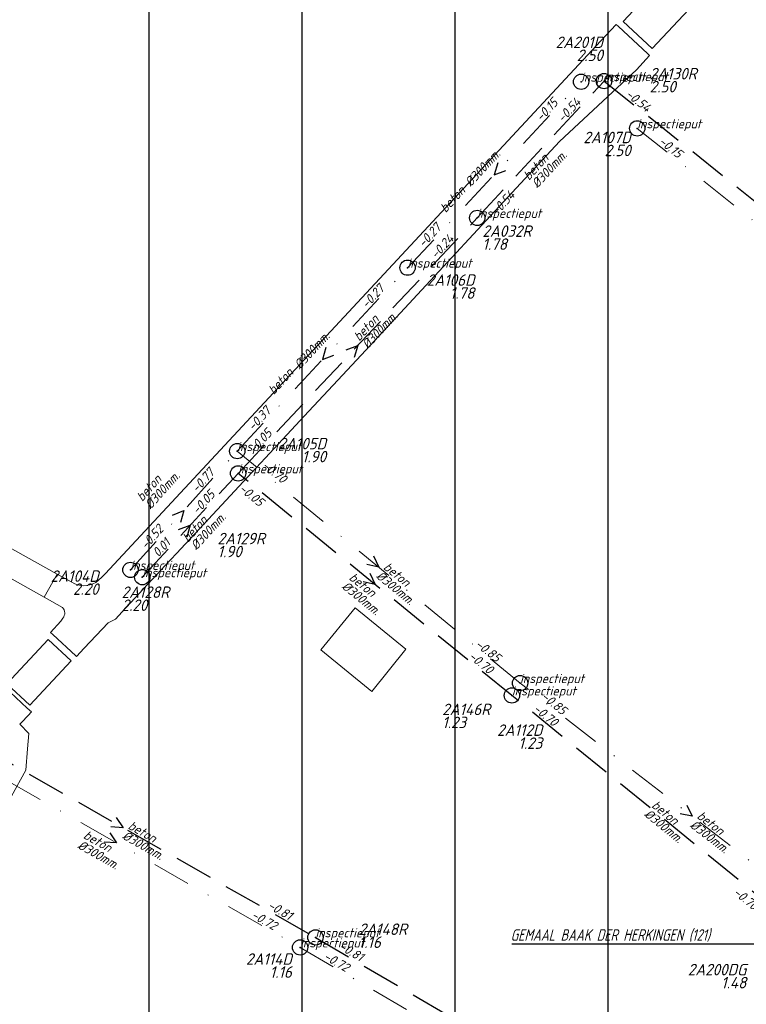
# Model space of a CAD drawing. Extents: x 148869 to 161638, y 453607 to 469810.
# Tile 791 of 1056: x 157100 to 157195, y 468465 to 468594. Entities that reach past the tile are written whole.
import ezdxf
from ezdxf.enums import TextEntityAlignment as Align

# ---------------------------------------------------------------- set-up
doc = ezdxf.new("R2010")
doc.units = 0
doc.header["$PDMODE"] = 32
doc.header["$PDSIZE"] = 2
doc.linetypes.add('RI-HWA', pattern=[7.4, 5, -2.4])
doc.linetypes.add('RI-VWA', pattern=[11, 5, -3, 0, -3])
doc.layers.get('0').update_dxf_attribs({"linetype": 'CONTINUOUS'})
doc.layers.get('DEFPOINTS').update_dxf_attribs({"linetype": 'CONTINUOUS'})
for name, color, linetype in [('2022 hatch', 10, 'CONTINUOUS'), ('B-OI-AANPIJLING-niet meenemen', 252, 'CONTINUOUS'), ('B-OI-RI-BIJZONDERDERHEDEN-T18-niet meenemen', 252, 'CONTINUOUS'), ('B-OI-RI-BOB-T18-niet meenemen', 252, 'CONTINUOUS'), ('B-OI-RI-DIAMETER-T18-niet meenemen', 252, 'CONTINUOUS'), ('B-OI-RI-HWA-PUTDEKSELHOOGTE-T25-niet meenemen', 252, 'CONTINUOUS'), ('B-OI-RI-HWA-PUTNUMMER-T25-niet meenemen', 252, 'CONTINUOUS'), ('B-OI-RI-HWA_TRANSPORTLEIDING-G-niet meenemen', 252, 'RI-HWA'), ('B-OI-RI-MATERIAAL-T18-niet meenemen', 252, 'CONTINUOUS'), ('B-OI-RI-STROOMRICHTING-S-niet meenemen', 252, 'CONTINUOUS'), ('B-OI-RI-VWA_PUTDEKSELHOOGTE-T25-niet meenemen', 252, 'CONTINUOUS'), ('gs dwa', 252, 'CONTINUOUS'), ('gs rwa', 252, 'CONTINUOUS')]:
    doc.layers.add(name, color=color, linetype=linetype)
for name, color, linetype, lineweight in [('B-OI-RI-VWA_TRANSPORTLEIDING-G-niet meenemen', 252, 'RI-VWA', 18), ('B-RO-VH-VERHARDING_ASFALT-GV', 251, 'CONTINUOUS', 18), ('B-RO-VH-VERHARDING_BEDRIJFSVLOERPLAAT-GV', 251, 'CONTINUOUS', 18), ('B-RO-VH-VERHARDING_STRAATBAKSTEEN-GV', 251, 'CONTINUOUS', 18), ('B-RO-VH-VERHARDING_TEGEL_RUBBER-GV', 251, 'CONTINUOUS', 18)]:
    doc.layers.add(name, color=color, linetype=linetype, lineweight=lineweight)
doc.styles.add('iso15', font='ISO.shx', dxfattribs={"oblique": 15})
doc.styles.add('NLCS-ISO-M500-T18_CURSIEF', font='NLCS-ISO.ttf', dxfattribs={"oblique": 15, "height": 0.9})
doc.styles.add('NLCS-ISO-M750_CURSIEF', font='NLCS-ISO.ttf', dxfattribs={"oblique": 15})

# ---------------------------------------------------------------- blocks, each defined once
blk = doc.blocks.new('ACMAP_ANN_TEMPLATE_type knoop')
at = {"layer": 'DEFPOINTS', "style": 'NLCS-ISO-M500-T18_CURSIEF', "oblique": 15}
blk.add_attdef('type_knoop', (0, 0), '', height=1.2, dxfattribs=at)
blk = doc.blocks.new('ACMAP_ANN_TEMPLATE_diam')
at = {"color": 0, "linetype": 'ByBlock', "style": 'iso15', "oblique": 15}
blk.add_attdef('diam', (0.5, -1.3), '', height=1.2, dxfattribs=at)
blk = doc.blocks.new('ACMAP_ANN_TEMPLATE_mat')
at = {"color": 0, "linetype": 'ByBlock', "style": 'iso15', "oblique": 15}
blk.add_attdef('mat', (0.5, 0.2), '', height=1.2, dxfattribs=at)
blk = doc.blocks.new('ACMAP_ANN_TEMPLATE_nap-l')
at = {"color": 0, "linetype": 'ByBlock', "style": 'iso15', "oblique": 15}
blk.add_attdef('nap-l', (3.3, 0.2), '', height=1.2, dxfattribs=at)
blk = doc.blocks.new('ACMAP_ANN_TEMPLATE_nap-r')
at = {"color": 0, "linetype": 'ByBlock', "style": 'iso15', "oblique": 15}
blk.add_attdef('nap-r', text='', height=1.2, dxfattribs=at).set_placement((-4.1, 0.2), align=Align.RIGHT)
blk = doc.blocks.new('ACMAP_ANN_TEMPLATE_puth-dwa')
at = {"color": 0, "linetype": 'ByBlock', "style": 'iso15', "oblique": 15}
blk.add_attdef('puth-dwa', text='', height=1.5, dxfattribs=at).set_placement((2.7, 1), align=Align.RIGHT)
blk = doc.blocks.new('ACMAP_ANN_TEMPLATE_putnr-dwa')
at = {"color": 0, "linetype": 'ByBlock', "style": 'iso15', "oblique": 15}
blk.add_attdef('putnr-dwa', text='', height=1.5, dxfattribs=at).set_placement((2.7, 2.7), align=Align.RIGHT)
blk = doc.blocks.new('ACMAP_ANN_TEMPLATE_puth-rwa')
at = {"color": 0, "linetype": 'ByBlock', "style": 'iso15', "oblique": 15}
blk.add_attdef('puth-rwa', (-2.7, -4.4), '', height=1.5, dxfattribs=at)
blk = doc.blocks.new('ACMAP_ANN_TEMPLATE_putnr-rwa')
at = {"color": 0, "linetype": 'ByBlock', "style": 'iso15', "oblique": 15}
blk.add_attdef('putnr-rwa', (-2.7, -2.7), '', height=1.5, dxfattribs=at)

msp = doc.modelspace()

# ---------------------------------------------------------------- hatches: boundary and pattern name
at = {"layer": '2022 hatch'}
h = msp.add_hatch(dxfattribs=at)
h.set_pattern_fill('ANSI31', color=256, scale=19.992, angle=45)
h.set_pattern_definition([(90, (0, 0), (-19.992, 0), [])])
h.paths.add_polyline_path([(158379.84, 467996.89), (158366.84, 468022.67), (158189.84, 468166.16), (157828.17, 468458.42), (157739.22, 468518.82), (157641.11, 468619.81), (157530.39, 468683.16), (157482.59, 468721.96), (157387.79, 468799.09), (157358.04, 468834.15), (157275.29, 468902.27), (157210.79, 468954.43), (157194.02, 469053.71), (156902.95, 469077.05), (156826.8, 468954.1), (156792.27, 468881.17), (156787.74, 468869.52), (156766.12, 468853.14), (156708.66, 468812.18), (156684.68, 468714.31), (156691.12, 468637.35), (156646.96, 468557.82), (156546.37, 468484.25), (156540.57, 468402.6), (156240.02, 468051.1), (156133.15, 468060.94), (155534.46, 467899.58), (155877.43, 467514.28), (156068.55, 467349.02), (156564.13, 467124.76), (157053.01, 467402.65), (157255.96, 467459.7), (157295.2, 467601.79), (157494.95, 467833.47), (157733.53, 467653.62), (157958.73, 467372.41), (158076.05, 467263.89), (158097.91, 467222.3), (158172.49, 467148.19), (158328.77, 467127.74), (158565.83, 467340.97), (158654.01, 467555.95), (158521.87, 467664.49), (158523.64, 467683.01), (158588.43, 467828.66)])

# ---------------------------------------------------------------- linework, layer by layer
at = {"layer": 'B-OI-AANPIJLING-niet meenemen', "flags": 128}
msp.add_lwpolyline([(157199.62, 468470.84), (157198.26, 468472.18), (157198.89, 468472.61), (157199.62, 468470.84), (157198.79, 468472.54), (157198.68, 468472.47), (157199.62, 468470.84), (157198.47, 468472.33), (157198.36, 468472.25), (157199.62, 468470.84), (157197.94, 468473.35), (157164.53, 468473.35)], dxfattribs=at)
at = {"layer": 'B-OI-RI-HWA_TRANSPORTLEIDING-G-niet meenemen'}
for p, q in [((157160.01, 468568.28), (157176.57, 468586.16)), ((157176.57, 468586.16), (157219.65, 468551.87)), ((157128.78, 468534.89), (157160.01, 468568.28)), ((157116.26, 468521.31), (157128.78, 468534.89)), ((157164.54, 468505.86), (157128.78, 468534.89)), ((157199.81, 468477.14), (157164.54, 468505.86)), ((157088.63, 468502.92), (157138.88, 468474.24)), ((157138.88, 468474.24), (157180.37, 468449.88))]:
    msp.add_line(p, q, dxfattribs=at)
at = {"layer": 'B-OI-RI-STROOMRICHTING-S-niet meenemen'}
for points in [[(157162.7, 468575.46), (157162.24, 468573.92), (157163.75, 468574.48)], [(157140.24, 468551.33), (157139.79, 468549.78), (157141.29, 468550.35)], [(157142.89, 468551.03), (157144.4, 468551.59), (157143.94, 468550.04)], [(157120.19, 468529.44), (157121.68, 468530.03), (157121.26, 468528.48)], [(157121.01, 468527.53), (157122.52, 468528.1), (157122.07, 468526.55)], [(157146.48, 468524.1), (157147.14, 468522.64), (157145.57, 468522.99)], [(157146, 468521.84), (157146.66, 468520.38), (157145.09, 468520.72)], [(157187.4, 468491.52), (157188.09, 468490.07), (157186.52, 468490.38)], [(157112.86, 468489.92), (157113.76, 468488.58), (157112.15, 468488.67)], [(157112.01, 468487.92), (157112.91, 468486.58), (157111.3, 468486.67)]]:
    msp.add_lwpolyline(points, dxfattribs=at)
at = {"layer": 'B-OI-RI-VWA_TRANSPORTLEIDING-G-niet meenemen'}
for p, q in [((157150.91, 468561.77), (157173.58, 468586.07)), ((157180.91, 468579.98), (157218.28, 468550.25)), ((157128.66, 468537.79), (157150.91, 468561.77)), ((157114.71, 468522.27), (157128.66, 468537.79)), ((157165.61, 468507.48), (157128.66, 468537.79)), ((157210.58, 468472.65), (157165.61, 468507.48)), ((157088.94, 468500.23), (157136.88, 468472.93)), ((157136.88, 468472.93), (157177.07, 468449.44))]:
    msp.add_line(p, q, dxfattribs=at)
at = {"layer": 'B-RO-VH-VERHARDING_ASFALT-GV', "flags": 128}
msp.add_lwpolyline([(157188.28, 468596.22), (157184.48, 468599.75), (157179.07, 468593.95), (157182.86, 468590.43)], close=True, dxfattribs=at)
msp.add_lwpolyline([(157089.89, 468495.69), (157095.13, 468492.8), (157095.4, 468492.65), (157096.3, 468494.29), (157099.16, 468492.7), (157101.05, 468496.11), (157101.26, 468498.9), (157101.42, 468500.89), (157100.27, 468502.09), (157101.55, 468503.47), (157101.59, 468503.51), (157101.78, 468503.72), (157101.24, 468504.22), (157098.24, 468507.01), (157097.92, 468507.3), (157097.31, 468506.64), (157094.48, 468503.61)], dxfattribs=at)
at = {"layer": 'B-RO-VH-VERHARDING_BEDRIJFSVLOERPLAAT-GV', "flags": 128}
msp.add_lwpolyline([(157101.57, 468504.58), (157106.97, 468510.38), (157103.98, 468513.18), (157098.58, 468507.37)], close=True, dxfattribs=at)
at = {"layer": 'B-RO-VH-VERHARDING_STRAATBAKSTEEN-GV', "flags": 128}
for points in [[(157145.44, 468551.01), (157170.77, 468578.27), (157180.81, 468587.61), (157182.53, 468589.51), (157182.24, 468589.78), (157178.45, 468593.29), (157178.17, 468593.57), (157176.16, 468591.42), (157111.41, 468521.74), (157111, 468521.37), (157110.51, 468520.88)], [(157105.88, 468515.97), (157105.6, 468515.57), (157104.28, 468514.11), (157104.58, 468513.83), (157107.58, 468511.04), (157107.68, 468510.95), (157108.68, 468512.03), (157111.79, 468515.37), (157112.75, 468515.85), (157113.61, 468516.78), (157116.95, 468520.37), (157117.56, 468521.02), (157119.25, 468522.83), (157120.72, 468524.41), (157126.03, 468530.12), (157138.03, 468543.01), (157141.78, 468547.08), (157145.44, 468551.01)], [(157107.43, 468520.44), (157105.12, 468521.73), (157103.43, 468518.71), (157105.83, 468517.35)]]:
    msp.add_lwpolyline(points, dxfattribs=at)
msp.add_lwpolyline([(157093.95, 468527.81), (157091.87, 468525.24), (157091.85, 468525.22), (157103.43, 468518.71), (157105.12, 468521.73), (157094.02, 468527.89)], close=True, dxfattribs=at)
at = {"layer": 'B-RO-VH-VERHARDING_STRAATBAKSTEEN-GV'}
for points in [[(157110.51, 468520.88, -0.27902), (157107.43, 468520.44)], [(157105.83, 468517.35, -0.402187), (157105.88, 468515.97)]]:
    msp.add_lwpolyline(points, format="xyb", dxfattribs=at)
at = {"layer": 'B-RO-VH-VERHARDING_TEGEL_RUBBER-GV', "flags": 128}
msp.add_lwpolyline([(157150.7, 468511.89), (157144.06, 468517.31), (157139.58, 468511.81), (157146.23, 468506.4)], close=True, dxfattribs=at)
at = {"layer": 'gs dwa'}
for p in [(157173.58, 468586.07), (157180.91, 468579.98), (157150.91, 468561.77), (157128.66, 468537.79), (157114.71, 468522.27), (157165.61, 468507.48), (157136.88, 468472.93)]:
    msp.add_point(p, dxfattribs=at)
at = {"layer": 'gs rwa'}
for p in [(157176.57, 468586.16), (157160.01, 468568.28), (157128.78, 468534.89), (157116.26, 468521.31), (157164.54, 468505.86), (157138.88, 468474.24)]:
    msp.add_point(p, dxfattribs=at)

# ---------------------------------------------------------------- block references
at = {"layer": 'B-OI-RI-BOB-T18-niet meenemen'}
ref = msp.add_blockref('ACMAP_ANN_TEMPLATE_nap-l', (157176.57, 468586.16), dxfattribs=dict(at, rotation=321.4815782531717))
ref.add_attrib('nap-l', '-0.54', (157179.28, 468584.26), dxfattribs={"layer": '0', "color": 0, "linetype": 'ByBlock', "height": 1.2, "rotation": 321.4816, "style": 'NLCS-ISO-M750_CURSIEF', "oblique": 15})
ref = msp.add_blockref('ACMAP_ANN_TEMPLATE_nap-r', (157173.58, 468586.07), dxfattribs=dict(at, rotation=46.9875379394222))
ref.add_attrib('nap-r', '-0.15', dxfattribs={"layer": '0', "color": 0, "linetype": 'ByBlock', "height": 1.2, "rotation": 46.9875, "style": 'NLCS-ISO-M750_CURSIEF', "oblique": 15}).set_placement((157170.64, 468583.21), align=Align.RIGHT)
ref = msp.add_blockref('ACMAP_ANN_TEMPLATE_nap-r', (157176.57, 468586.16), dxfattribs=dict(at, rotation=47.19493112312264))
ref.add_attrib('nap-r', '-0.54', dxfattribs={"layer": '0', "color": 0, "linetype": 'ByBlock', "height": 1.2, "rotation": 47.1949, "style": 'NLCS-ISO-M750_CURSIEF', "oblique": 15}).set_placement((157173.64, 468583.29), align=Align.RIGHT)
ref = msp.add_blockref('ACMAP_ANN_TEMPLATE_nap-l', (157180.91, 468579.98), dxfattribs=dict(at, rotation=321.4957183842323))
ref.add_attrib('nap-l', '-0.15', (157183.62, 468578.08), dxfattribs={"layer": '0', "color": 0, "linetype": 'ByBlock', "height": 1.2, "rotation": 321.4957, "style": 'NLCS-ISO-M750_CURSIEF', "oblique": 15})
ref = msp.add_blockref('ACMAP_ANN_TEMPLATE_nap-l', (157160.48, 468565.96), dxfattribs=dict(at, rotation=47.19493112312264))
ref.add_attrib('nap-l', '-0.54', (157162.58, 468568.51), dxfattribs={"layer": '0', "color": 0, "linetype": 'ByBlock', "height": 1.2, "rotation": 47.1949, "style": 'NLCS-ISO-M750_CURSIEF', "oblique": 15})
ref = msp.add_blockref('ACMAP_ANN_TEMPLATE_nap-l', (157150.91, 468561.77), dxfattribs=dict(at, rotation=46.9875379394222))
ref.add_attrib('nap-l', '-0.27', (157153.01, 468564.32), dxfattribs={"layer": '0', "color": 0, "linetype": 'ByBlock', "height": 1.2, "rotation": 46.9875, "style": 'NLCS-ISO-M750_CURSIEF', "oblique": 15})
ref = msp.add_blockref('ACMAP_ANN_TEMPLATE_nap-r', (157160.01, 468568.28), dxfattribs=dict(at, rotation=46.9144664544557))
ref.add_attrib('nap-r', '-0.24', dxfattribs={"layer": '0', "color": 0, "linetype": 'ByBlock', "height": 1.2, "rotation": 46.9145, "style": 'NLCS-ISO-M750_CURSIEF', "oblique": 15}).set_placement((157157.06, 468565.42), align=Align.RIGHT)
ref = msp.add_blockref('ACMAP_ANN_TEMPLATE_nap-r', (157150.91, 468561.77), dxfattribs=dict(at, rotation=47.14309903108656))
ref.add_attrib('nap-r', '-0.27', dxfattribs={"layer": '0', "color": 0, "linetype": 'ByBlock', "height": 1.2, "rotation": 47.1431, "style": 'NLCS-ISO-M750_CURSIEF', "oblique": 15}).set_placement((157147.97, 468558.9), align=Align.RIGHT)
ref = msp.add_blockref('ACMAP_ANN_TEMPLATE_nap-l', (157128.66, 468537.79), dxfattribs=dict(at, rotation=47.14309903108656))
ref.add_attrib('nap-l', '-0.37', (157130.76, 468540.35), dxfattribs={"layer": '0', "color": 0, "linetype": 'ByBlock', "height": 1.2, "rotation": 47.1431, "style": 'NLCS-ISO-M750_CURSIEF', "oblique": 15})
ref = msp.add_blockref('ACMAP_ANN_TEMPLATE_nap-l', (157128.78, 468534.89), dxfattribs=dict(at, rotation=46.9144664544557))
ref.add_attrib('nap-l', '-0.05', (157130.89, 468537.44), dxfattribs={"layer": '0', "color": 0, "linetype": 'ByBlock', "height": 1.2, "rotation": 46.9145, "style": 'NLCS-ISO-M750_CURSIEF', "oblique": 15})
ref = msp.add_blockref('ACMAP_ANN_TEMPLATE_nap-r', (157137.55, 468530.77), dxfattribs=dict(at, rotation=320.6380497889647))
ref.add_attrib('nap-r', '-0.70', dxfattribs={"layer": '0', "color": 0, "linetype": 'ByBlock', "height": 1.2, "rotation": 320.638, "style": 'NLCS-ISO-M750_CURSIEF', "oblique": 15}).set_placement((157134.5, 468533.52), align=Align.RIGHT)
ref = msp.add_blockref('ACMAP_ANN_TEMPLATE_nap-r', (157128.66, 468537.79), dxfattribs=dict(at, rotation=48.04952210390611))
ref.add_attrib('nap-r', '-0.77', dxfattribs={"layer": '0', "color": 0, "linetype": 'ByBlock', "height": 1.2, "rotation": 48.0495, "style": 'NLCS-ISO-M750_CURSIEF', "oblique": 15}).set_placement((157125.77, 468534.87), align=Align.RIGHT)
ref = msp.add_blockref('ACMAP_ANN_TEMPLATE_nap-r', (157134.57, 468527.75), dxfattribs=dict(at, rotation=320.9302770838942))
ref.add_attrib('nap-r', '-0.05', dxfattribs={"layer": '0', "color": 0, "linetype": 'ByBlock', "height": 1.2, "rotation": 320.9303, "style": 'NLCS-ISO-M750_CURSIEF', "oblique": 15}).set_placement((157131.52, 468530.49), align=Align.RIGHT)
ref = msp.add_blockref('ACMAP_ANN_TEMPLATE_nap-r', (157128.78, 468534.89), dxfattribs=dict(at, rotation=47.32567692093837))
ref.add_attrib('nap-r', '-0.05', dxfattribs={"layer": '0', "color": 0, "linetype": 'ByBlock', "height": 1.2, "rotation": 47.3257, "style": 'NLCS-ISO-M750_CURSIEF', "oblique": 15}).set_placement((157125.85, 468532.01), align=Align.RIGHT)
ref = msp.add_blockref('ACMAP_ANN_TEMPLATE_nap-l', (157114.71, 468522.27), dxfattribs=dict(at, rotation=48.04952210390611))
ref.add_attrib('nap-l', '-0.52', (157116.77, 468524.86), dxfattribs={"layer": '0', "color": 0, "linetype": 'ByBlock', "height": 1.2, "rotation": 48.0495, "style": 'NLCS-ISO-M750_CURSIEF', "oblique": 15})
ref = msp.add_blockref('ACMAP_ANN_TEMPLATE_nap-l', (157116.26, 468521.31), dxfattribs=dict(at, rotation=47.32567692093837))
ref.add_attrib('nap-l', '0.01', (157118.35, 468523.87), dxfattribs={"layer": '0', "color": 0, "linetype": 'ByBlock', "height": 1.2, "rotation": 47.3257, "style": 'NLCS-ISO-M750_CURSIEF', "oblique": 15})
ref = msp.add_blockref('ACMAP_ANN_TEMPLATE_nap-r', (157165.61, 468507.48), dxfattribs=dict(at, rotation=322.2416326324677))
ref.add_attrib('nap-r', '-0.85', dxfattribs={"layer": '0', "color": 0, "linetype": 'ByBlock', "height": 1.2, "rotation": 322.2416, "style": 'NLCS-ISO-M750_CURSIEF', "oblique": 15}).set_placement((157162.49, 468510.15), align=Align.RIGHT)
ref = msp.add_blockref('ACMAP_ANN_TEMPLATE_nap-r', (157164.54, 468505.86), dxfattribs=dict(at, rotation=320.8444263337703))
ref.add_attrib('nap-r', '-0.70', dxfattribs={"layer": '0', "color": 0, "linetype": 'ByBlock', "height": 1.2, "rotation": 320.8444, "style": 'NLCS-ISO-M750_CURSIEF', "oblique": 15}).set_placement((157161.49, 468508.6), align=Align.RIGHT)
ref = msp.add_blockref('ACMAP_ANN_TEMPLATE_nap-l', (157165.61, 468507.48), dxfattribs=dict(at, rotation=320.6380497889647))
ref.add_attrib('nap-l', '-0.85', (157168.29, 468505.54), dxfattribs={"layer": '0', "color": 0, "linetype": 'ByBlock', "height": 1.2, "rotation": 320.638, "style": 'NLCS-ISO-M750_CURSIEF', "oblique": 15})
ref = msp.add_blockref('ACMAP_ANN_TEMPLATE_nap-l', (157164.54, 468505.86), dxfattribs=dict(at, rotation=320.9302770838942))
ref.add_attrib('nap-l', '-0.70', (157167.23, 468503.94), dxfattribs={"layer": '0', "color": 0, "linetype": 'ByBlock', "height": 1.2, "rotation": 320.9303, "style": 'NLCS-ISO-M750_CURSIEF', "oblique": 15})
ref = msp.add_blockref('ACMAP_ANN_TEMPLATE_nap-l', (157190.66, 468481.88), dxfattribs=dict(at, rotation=320.8444263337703))
ref.add_attrib('nap-l', '-0.70', (157193.35, 468479.95), dxfattribs={"layer": '0', "color": 0, "linetype": 'ByBlock', "height": 1.2, "rotation": 320.8444, "style": 'NLCS-ISO-M750_CURSIEF', "oblique": 15})
ref = msp.add_blockref('ACMAP_ANN_TEMPLATE_nap-r', (157138.88, 468474.24), dxfattribs=dict(at, rotation=330.2845975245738))
ref.add_attrib('nap-r', '-0.81', dxfattribs={"layer": '0', "color": 0, "linetype": 'ByBlock', "height": 1.2, "rotation": 330.2846, "style": 'NLCS-ISO-M750_CURSIEF', "oblique": 15}).set_placement((157135.42, 468476.45), align=Align.RIGHT)
ref = msp.add_blockref('ACMAP_ANN_TEMPLATE_nap-r', (157136.88, 468472.93), dxfattribs=dict(at, rotation=330.3401386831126))
ref.add_attrib('nap-r', '-0.72', dxfattribs={"layer": '0', "color": 0, "linetype": 'ByBlock', "height": 1.2, "rotation": 330.3401, "style": 'NLCS-ISO-M750_CURSIEF', "oblique": 15}).set_placement((157133.42, 468475.13), align=Align.RIGHT)
ref = msp.add_blockref('ACMAP_ANN_TEMPLATE_nap-l', (157138.88, 468474.24), dxfattribs=dict(at, rotation=329.5815509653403))
ref.add_attrib('nap-l', '-0.81', (157141.83, 468472.74), dxfattribs={"layer": '0', "color": 0, "linetype": 'ByBlock', "height": 1.2, "rotation": 329.5816, "style": 'NLCS-ISO-M750_CURSIEF', "oblique": 15})
ref = msp.add_blockref('ACMAP_ANN_TEMPLATE_nap-l', (157136.88, 468472.93), dxfattribs=dict(at, rotation=329.6948351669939))
ref.add_attrib('nap-l', '-0.72', (157139.83, 468471.44), dxfattribs={"layer": '0', "color": 0, "linetype": 'ByBlock', "height": 1.2, "rotation": 329.6948, "style": 'NLCS-ISO-M750_CURSIEF', "oblique": 15})
at = {"layer": 'B-OI-RI-DIAMETER-T18-niet meenemen'}
ref = msp.add_blockref('ACMAP_ANN_TEMPLATE_diam', (157157.85, 468572.78), dxfattribs=dict(at, rotation=46.9875379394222))
ref.add_attrib('diam', '%%c300mm.', (157159.14, 468572.26), dxfattribs={"layer": '0', "color": 0, "linetype": 'ByBlock', "height": 1.2, "rotation": 46.9875, "style": 'NLCS-ISO-M750_CURSIEF', "oblique": 15})
ref = msp.add_blockref('ACMAP_ANN_TEMPLATE_diam', (157166.57, 468572.61), dxfattribs=dict(at, rotation=47.19493112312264))
ref.add_attrib('diam', '%%c300mm.', (157167.86, 468572.09), dxfattribs={"layer": '0', "color": 0, "linetype": 'ByBlock', "height": 1.2, "rotation": 47.1949, "style": 'NLCS-ISO-M750_CURSIEF', "oblique": 15})
ref = msp.add_blockref('ACMAP_ANN_TEMPLATE_diam', (157144.39, 468551.59), dxfattribs=dict(at, rotation=46.9144664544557))
ref.add_attrib('diam', '%%c300mm.', (157145.69, 468551.06), dxfattribs={"layer": '0', "color": 0, "linetype": 'ByBlock', "height": 1.2, "rotation": 46.9145, "style": 'NLCS-ISO-M750_CURSIEF', "oblique": 15})
ref = msp.add_blockref('ACMAP_ANN_TEMPLATE_diam', (157135.56, 468548.93), dxfattribs=dict(at, rotation=47.14309903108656))
ref.add_attrib('diam', '%%c300mm.', (157136.85, 468548.41), dxfattribs={"layer": '0', "color": 0, "linetype": 'ByBlock', "height": 1.2, "rotation": 47.1431, "style": 'NLCS-ISO-M750_CURSIEF', "oblique": 15})
ref = msp.add_blockref('ACMAP_ANN_TEMPLATE_diam', (157116.06, 468530.63), dxfattribs=dict(at, rotation=48.04952210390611))
ref.add_attrib('diam', '%%c300mm.', (157117.36, 468530.13), dxfattribs={"layer": '0', "color": 0, "linetype": 'ByBlock', "height": 1.2, "rotation": 48.0495, "style": 'NLCS-ISO-M750_CURSIEF', "oblique": 15})
ref = msp.add_blockref('ACMAP_ANN_TEMPLATE_diam', (157122.03, 468525.29), dxfattribs=dict(at, rotation=47.32567692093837))
ref.add_attrib('diam', '%%c300mm.', (157123.32, 468524.78), dxfattribs={"layer": '0', "color": 0, "linetype": 'ByBlock', "height": 1.2, "rotation": 47.3257, "style": 'NLCS-ISO-M750_CURSIEF', "oblique": 15})
ref = msp.add_blockref('ACMAP_ANN_TEMPLATE_diam', (157147.14, 468522.64), dxfattribs=dict(at, rotation=320.6380497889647))
ref.add_attrib('diam', '%%c300mm.', (157146.7, 468521.31), dxfattribs={"layer": '0', "color": 0, "linetype": 'ByBlock', "height": 1.2, "rotation": 320.638, "style": 'NLCS-ISO-M750_CURSIEF', "oblique": 15})
ref = msp.add_blockref('ACMAP_ANN_TEMPLATE_diam', (157142.65, 468521.27), dxfattribs=dict(at, rotation=320.9302770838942))
ref.add_attrib('diam', '%%c300mm.', (157142.22, 468519.95), dxfattribs={"layer": '0', "color": 0, "linetype": 'ByBlock', "height": 1.2, "rotation": 320.9303, "style": 'NLCS-ISO-M750_CURSIEF', "oblique": 15})
ref = msp.add_blockref('ACMAP_ANN_TEMPLATE_diam', (157182.17, 468491.5), dxfattribs=dict(at, rotation=320.8444263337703))
ref.add_attrib('diam', '%%c300mm.', (157181.74, 468490.18), dxfattribs={"layer": '0', "color": 0, "linetype": 'ByBlock', "height": 1.2, "rotation": 320.8444, "style": 'NLCS-ISO-M750_CURSIEF', "oblique": 15})
ref = msp.add_blockref('ACMAP_ANN_TEMPLATE_diam', (157188.1, 468490.07), dxfattribs=dict(at, rotation=322.2416326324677))
ref.add_attrib('diam', '%%c300mm.', (157187.69, 468488.73), dxfattribs={"layer": '0', "color": 0, "linetype": 'ByBlock', "height": 1.2, "rotation": 322.2416, "style": 'NLCS-ISO-M750_CURSIEF', "oblique": 15})
ref = msp.add_blockref('ACMAP_ANN_TEMPLATE_diam', (157113.76, 468488.58), dxfattribs=dict(at, rotation=330.2845975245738))
ref.add_attrib('diam', '%%c300mm.', (157113.54, 468487.2), dxfattribs={"layer": '0', "color": 0, "linetype": 'ByBlock', "height": 1.2, "rotation": 330.2846, "style": 'NLCS-ISO-M750_CURSIEF', "oblique": 15})
ref = msp.add_blockref('ACMAP_ANN_TEMPLATE_diam', (157107.92, 468487.34), dxfattribs=dict(at, rotation=330.3401386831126))
ref.add_attrib('diam', '%%c300mm.', (157107.71, 468485.96), dxfattribs={"layer": '0', "color": 0, "linetype": 'ByBlock', "height": 1.2, "rotation": 330.3401, "style": 'NLCS-ISO-M750_CURSIEF', "oblique": 15})
at = {"layer": 'B-OI-RI-HWA-PUTDEKSELHOOGTE-T25-niet meenemen'}
ref = msp.add_blockref('ACMAP_ANN_TEMPLATE_puth-rwa', (157185.23, 468589.08), dxfattribs=at)
ref.add_attrib('puth-rwa', '2.50', (157182.53, 468584.68), dxfattribs={"layer": '0', "color": 0, "linetype": 'ByBlock', "height": 1.5, "style": 'NLCS-ISO-M750_CURSIEF', "oblique": 15})
ref = msp.add_blockref('ACMAP_ANN_TEMPLATE_puth-rwa', (157163.38, 468568.5), dxfattribs=at)
ref.add_attrib('puth-rwa', '1.78', (157160.68, 468564.1), dxfattribs={"layer": '0', "color": 0, "linetype": 'ByBlock', "height": 1.5, "style": 'NLCS-ISO-M750_CURSIEF', "oblique": 15})
ref = msp.add_blockref('ACMAP_ANN_TEMPLATE_puth-rwa', (157128.78, 468528.32), dxfattribs=at)
ref.add_attrib('puth-rwa', '1.90', (157126.08, 468523.92), dxfattribs={"layer": '0', "color": 0, "linetype": 'ByBlock', "height": 1.5, "style": 'NLCS-ISO-M750_CURSIEF', "oblique": 15})
ref = msp.add_blockref('ACMAP_ANN_TEMPLATE_puth-rwa', (157116.26, 468521.31), dxfattribs=at)
ref.add_attrib('puth-rwa', '2.20', (157113.56, 468516.91), dxfattribs={"layer": '0', "color": 0, "linetype": 'ByBlock', "height": 1.5, "style": 'NLCS-ISO-M750_CURSIEF', "oblique": 15})
ref = msp.add_blockref('ACMAP_ANN_TEMPLATE_puth-rwa', (157158.13, 468505.99), dxfattribs=at)
ref.add_attrib('puth-rwa', '1.23', (157155.43, 468501.59), dxfattribs={"layer": '0', "color": 0, "linetype": 'ByBlock', "height": 1.5, "style": 'NLCS-ISO-M750_CURSIEF', "oblique": 15})
ref = msp.add_blockref('ACMAP_ANN_TEMPLATE_puth-rwa', (157147.23, 468477.26), dxfattribs=at)
ref.add_attrib('puth-rwa', '1.16', (157144.53, 468472.86), dxfattribs={"layer": '0', "color": 0, "linetype": 'ByBlock', "height": 1.5, "style": 'NLCS-ISO-M750_CURSIEF', "oblique": 15})
at = {"layer": 'B-OI-RI-HWA-PUTNUMMER-T25-niet meenemen'}
ref = msp.add_blockref('ACMAP_ANN_TEMPLATE_putnr-rwa', (157185.23, 468589.08), dxfattribs=at)
ref.add_attrib('putnr-rwa', '2A130R', (157182.53, 468586.38), dxfattribs={"layer": '0', "color": 0, "linetype": 'ByBlock', "height": 1.5, "style": 'NLCS-ISO-M750_CURSIEF', "oblique": 15})
ref = msp.add_blockref('ACMAP_ANN_TEMPLATE_putnr-rwa', (157163.38, 468568.5), dxfattribs=at)
ref.add_attrib('putnr-rwa', '2A032R', (157160.68, 468565.8), dxfattribs={"layer": '0', "color": 0, "linetype": 'ByBlock', "height": 1.5, "style": 'NLCS-ISO-M750_CURSIEF', "oblique": 15})
ref = msp.add_blockref('ACMAP_ANN_TEMPLATE_putnr-rwa', (157128.78, 468528.32), dxfattribs=at)
ref.add_attrib('putnr-rwa', '2A129R', (157126.08, 468525.62), dxfattribs={"layer": '0', "color": 0, "linetype": 'ByBlock', "height": 1.5, "style": 'NLCS-ISO-M750_CURSIEF', "oblique": 15})
ref = msp.add_blockref('ACMAP_ANN_TEMPLATE_putnr-rwa', (157116.26, 468521.31), dxfattribs=at)
ref.add_attrib('putnr-rwa', '2A128R', (157113.56, 468518.61), dxfattribs={"layer": '0', "color": 0, "linetype": 'ByBlock', "height": 1.5, "style": 'NLCS-ISO-M750_CURSIEF', "oblique": 15})
ref = msp.add_blockref('ACMAP_ANN_TEMPLATE_putnr-rwa', (157158.13, 468505.99), dxfattribs=at)
ref.add_attrib('putnr-rwa', '2A146R', (157155.43, 468503.29), dxfattribs={"layer": '0', "color": 0, "linetype": 'ByBlock', "height": 1.5, "style": 'NLCS-ISO-M750_CURSIEF', "oblique": 15})
ref = msp.add_blockref('ACMAP_ANN_TEMPLATE_putnr-rwa', (157147.23, 468477.26), dxfattribs=at)
ref.add_attrib('putnr-rwa', '2A148R', (157144.53, 468474.56), dxfattribs={"layer": '0', "color": 0, "linetype": 'ByBlock', "height": 1.5, "style": 'NLCS-ISO-M750_CURSIEF', "oblique": 15})
at = {"layer": 'B-OI-RI-MATERIAAL-T18-niet meenemen'}
ref = msp.add_blockref('ACMAP_ANN_TEMPLATE_mat', (157166.57, 468572.61), dxfattribs=dict(at, rotation=47.19493112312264))
ref.add_attrib('mat', 'beton', (157166.76, 468573.11), dxfattribs={"layer": '0', "color": 0, "linetype": 'ByBlock', "height": 1.2, "rotation": 47.1949, "style": 'NLCS-ISO-M750_CURSIEF', "oblique": 15})
ref = msp.add_blockref('ACMAP_ANN_TEMPLATE_mat', (157155.68, 468568.38), dxfattribs=dict(at, rotation=46.9875379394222))
ref.add_attrib('mat', 'beton', (157155.88, 468568.88), dxfattribs={"layer": '0', "color": 0, "linetype": 'ByBlock', "height": 1.2, "rotation": 46.9875, "style": 'NLCS-ISO-M750_CURSIEF', "oblique": 15})
ref = msp.add_blockref('ACMAP_ANN_TEMPLATE_mat', (157144.39, 468551.59), dxfattribs=dict(at, rotation=46.9144664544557))
ref.add_attrib('mat', 'beton', (157144.59, 468552.09), dxfattribs={"layer": '0', "color": 0, "linetype": 'ByBlock', "height": 1.2, "rotation": 46.9145, "style": 'NLCS-ISO-M750_CURSIEF', "oblique": 15})
ref = msp.add_blockref('ACMAP_ANN_TEMPLATE_mat', (157133.23, 468544.59), dxfattribs=dict(at, rotation=47.14309903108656))
ref.add_attrib('mat', 'beton', (157133.43, 468545.09), dxfattribs={"layer": '0', "color": 0, "linetype": 'ByBlock', "height": 1.2, "rotation": 47.1431, "style": 'NLCS-ISO-M750_CURSIEF', "oblique": 15})
ref = msp.add_blockref('ACMAP_ANN_TEMPLATE_mat', (157116.06, 468530.63), dxfattribs=dict(at, rotation=48.04952210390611))
ref.add_attrib('mat', 'beton', (157116.25, 468531.13), dxfattribs={"layer": '0', "color": 0, "linetype": 'ByBlock', "height": 1.2, "rotation": 48.0495, "style": 'NLCS-ISO-M750_CURSIEF', "oblique": 15})
ref = msp.add_blockref('ACMAP_ANN_TEMPLATE_mat', (157122.03, 468525.29), dxfattribs=dict(at, rotation=47.32567692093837))
ref.add_attrib('mat', 'beton', (157122.22, 468525.79), dxfattribs={"layer": '0', "color": 0, "linetype": 'ByBlock', "height": 1.2, "rotation": 47.3257, "style": 'NLCS-ISO-M750_CURSIEF', "oblique": 15})
ref = msp.add_blockref('ACMAP_ANN_TEMPLATE_mat', (157147.14, 468522.64), dxfattribs=dict(at, rotation=320.6380497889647))
ref.add_attrib('mat', 'beton', (157147.65, 468522.47), dxfattribs={"layer": '0', "color": 0, "linetype": 'ByBlock', "height": 1.2, "rotation": 320.638, "style": 'NLCS-ISO-M750_CURSIEF', "oblique": 15})
ref = msp.add_blockref('ACMAP_ANN_TEMPLATE_mat', (157142.65, 468521.27), dxfattribs=dict(at, rotation=320.9302770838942))
ref.add_attrib('mat', 'beton', (157143.16, 468521.11), dxfattribs={"layer": '0', "color": 0, "linetype": 'ByBlock', "height": 1.2, "rotation": 320.9303, "style": 'NLCS-ISO-M750_CURSIEF', "oblique": 15})
ref = msp.add_blockref('ACMAP_ANN_TEMPLATE_mat', (157182.17, 468491.5), dxfattribs=dict(at, rotation=320.8444263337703))
ref.add_attrib('mat', 'beton', (157182.69, 468491.34), dxfattribs={"layer": '0', "color": 0, "linetype": 'ByBlock', "height": 1.2, "rotation": 320.8444, "style": 'NLCS-ISO-M750_CURSIEF', "oblique": 15})
ref = msp.add_blockref('ACMAP_ANN_TEMPLATE_mat', (157188.1, 468490.07), dxfattribs=dict(at, rotation=322.2416326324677))
ref.add_attrib('mat', 'beton', (157188.61, 468489.92), dxfattribs={"layer": '0', "color": 0, "linetype": 'ByBlock', "height": 1.2, "rotation": 322.2416, "style": 'NLCS-ISO-M750_CURSIEF', "oblique": 15})
ref = msp.add_blockref('ACMAP_ANN_TEMPLATE_mat', (157113.76, 468488.58), dxfattribs=dict(at, rotation=330.2845975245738))
ref.add_attrib('mat', 'beton', (157114.29, 468488.51), dxfattribs={"layer": '0', "color": 0, "linetype": 'ByBlock', "height": 1.2, "rotation": 330.2846, "style": 'NLCS-ISO-M750_CURSIEF', "oblique": 15})
ref = msp.add_blockref('ACMAP_ANN_TEMPLATE_mat', (157107.92, 468487.34), dxfattribs=dict(at, rotation=330.3401386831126))
ref.add_attrib('mat', 'beton', (157108.46, 468487.27), dxfattribs={"layer": '0', "color": 0, "linetype": 'ByBlock', "height": 1.2, "rotation": 330.3401, "style": 'NLCS-ISO-M750_CURSIEF', "oblique": 15})
at = {"layer": 'B-OI-RI-VWA_PUTDEKSELHOOGTE-T25-niet meenemen'}
ref = msp.add_blockref('ACMAP_ANN_TEMPLATE_putnr-dwa', (157173.73, 468587.78), dxfattribs=at)
ref.add_attrib('putnr-dwa', '2A201D', dxfattribs={"layer": '0', "color": 0, "linetype": 'ByBlock', "height": 1.5, "style": 'NLCS-ISO-M750_CURSIEF', "oblique": 15}).set_placement((157176.43, 468590.48), align=Align.RIGHT)
ref = msp.add_blockref('ACMAP_ANN_TEMPLATE_puth-dwa', (157173.73, 468587.78), dxfattribs=at)
ref.add_attrib('puth-dwa', '2.50', dxfattribs={"layer": '0', "color": 0, "linetype": 'ByBlock', "height": 1.5, "style": 'NLCS-ISO-M750_CURSIEF', "oblique": 15}).set_placement((157176.43, 468588.78), align=Align.RIGHT)
ref = msp.add_blockref('ACMAP_ANN_TEMPLATE_putnr-dwa', (157177.36, 468575.34), dxfattribs=at)
ref.add_attrib('putnr-dwa', '2A107D', dxfattribs={"layer": '0', "color": 0, "linetype": 'ByBlock', "height": 1.5, "style": 'NLCS-ISO-M750_CURSIEF', "oblique": 15}).set_placement((157180.06, 468578.04), align=Align.RIGHT)
ref = msp.add_blockref('ACMAP_ANN_TEMPLATE_puth-dwa', (157177.36, 468575.34), dxfattribs=at)
ref.add_attrib('puth-dwa', '2.50', dxfattribs={"layer": '0', "color": 0, "linetype": 'ByBlock', "height": 1.5, "style": 'NLCS-ISO-M750_CURSIEF', "oblique": 15}).set_placement((157180.06, 468576.34), align=Align.RIGHT)
ref = msp.add_blockref('ACMAP_ANN_TEMPLATE_putnr-dwa', (157156.95, 468556.7), dxfattribs=at)
ref.add_attrib('putnr-dwa', '2A106D', dxfattribs={"layer": '0', "color": 0, "linetype": 'ByBlock', "height": 1.5, "style": 'NLCS-ISO-M750_CURSIEF', "oblique": 15}).set_placement((157159.65, 468559.4), align=Align.RIGHT)
ref = msp.add_blockref('ACMAP_ANN_TEMPLATE_puth-dwa', (157156.95, 468556.7), dxfattribs=at)
ref.add_attrib('puth-dwa', '1.78', dxfattribs={"layer": '0', "color": 0, "linetype": 'ByBlock', "height": 1.5, "style": 'NLCS-ISO-M750_CURSIEF', "oblique": 15}).set_placement((157159.65, 468557.7), align=Align.RIGHT)
ref = msp.add_blockref('ACMAP_ANN_TEMPLATE_putnr-dwa', (157137.57, 468535.33), dxfattribs=at)
ref.add_attrib('putnr-dwa', '2A105D', dxfattribs={"layer": '0', "color": 0, "linetype": 'ByBlock', "height": 1.5, "style": 'NLCS-ISO-M750_CURSIEF', "oblique": 15}).set_placement((157140.27, 468538.03), align=Align.RIGHT)
ref = msp.add_blockref('ACMAP_ANN_TEMPLATE_puth-dwa', (157137.57, 468535.33), dxfattribs=at)
ref.add_attrib('puth-dwa', '1.90', dxfattribs={"layer": '0', "color": 0, "linetype": 'ByBlock', "height": 1.5, "style": 'NLCS-ISO-M750_CURSIEF', "oblique": 15}).set_placement((157140.27, 468536.33), align=Align.RIGHT)
ref = msp.add_blockref('ACMAP_ANN_TEMPLATE_putnr-dwa', (157107.86, 468518.01), dxfattribs=at)
ref.add_attrib('putnr-dwa', '2A104D', dxfattribs={"layer": '0', "color": 0, "linetype": 'ByBlock', "height": 1.5, "style": 'NLCS-ISO-M750_CURSIEF', "oblique": 15}).set_placement((157110.56, 468520.71), align=Align.RIGHT)
ref = msp.add_blockref('ACMAP_ANN_TEMPLATE_puth-dwa', (157107.86, 468518.01), dxfattribs=at)
ref.add_attrib('puth-dwa', '2.20', dxfattribs={"layer": '0', "color": 0, "linetype": 'ByBlock', "height": 1.5, "style": 'NLCS-ISO-M750_CURSIEF', "oblique": 15}).set_placement((157110.56, 468519.01), align=Align.RIGHT)
ref = msp.add_blockref('ACMAP_ANN_TEMPLATE_putnr-dwa', (157165.81, 468497.88), dxfattribs=at)
ref.add_attrib('putnr-dwa', '2A112D', dxfattribs={"layer": '0', "color": 0, "linetype": 'ByBlock', "height": 1.5, "style": 'NLCS-ISO-M750_CURSIEF', "oblique": 15}).set_placement((157168.51, 468500.58), align=Align.RIGHT)
ref = msp.add_blockref('ACMAP_ANN_TEMPLATE_puth-dwa', (157165.81, 468497.88), dxfattribs=at)
ref.add_attrib('puth-dwa', '1.23', dxfattribs={"layer": '0', "color": 0, "linetype": 'ByBlock', "height": 1.5, "style": 'NLCS-ISO-M750_CURSIEF', "oblique": 15}).set_placement((157168.51, 468498.88), align=Align.RIGHT)
ref = msp.add_blockref('ACMAP_ANN_TEMPLATE_putnr-dwa', (157133.1, 468467.96), dxfattribs=at)
ref.add_attrib('putnr-dwa', '2A114D', dxfattribs={"layer": '0', "color": 0, "linetype": 'ByBlock', "height": 1.5, "style": 'NLCS-ISO-M750_CURSIEF', "oblique": 15}).set_placement((157135.8, 468470.66), align=Align.RIGHT)
ref = msp.add_blockref('ACMAP_ANN_TEMPLATE_puth-dwa', (157133.1, 468467.96), dxfattribs=at)
ref.add_attrib('puth-dwa', '1.16', dxfattribs={"layer": '0', "color": 0, "linetype": 'ByBlock', "height": 1.5, "style": 'NLCS-ISO-M750_CURSIEF', "oblique": 15}).set_placement((157135.8, 468468.96), align=Align.RIGHT)
ref = msp.add_blockref('ACMAP_ANN_TEMPLATE_putnr-dwa', (157192.46, 468466.58), dxfattribs=at)
ref.add_attrib('putnr-dwa', '2A200DG', dxfattribs={"layer": '0', "color": 0, "linetype": 'ByBlock', "height": 1.5, "style": 'NLCS-ISO-M750_CURSIEF', "oblique": 15}).set_placement((157195.16, 468469.28), align=Align.RIGHT)
ref = msp.add_blockref('ACMAP_ANN_TEMPLATE_puth-dwa', (157192.46, 468466.58), dxfattribs=at)
ref.add_attrib('puth-dwa', '1.48', dxfattribs={"layer": '0', "color": 0, "linetype": 'ByBlock', "height": 1.5, "style": 'NLCS-ISO-M750_CURSIEF', "oblique": 15}).set_placement((157195.16, 468467.58), align=Align.RIGHT)
at = {"layer": 'DEFPOINTS'}
for p in [(157173.58, 468586.07), (157176.57, 468586.16), (157180.91, 468579.98), (157160.01, 468568.28), (157150.91, 468561.77), (157128.66, 468537.79), (157128.78, 468534.89), (157114.71, 468522.27), (157116.26, 468521.31), (157165.61, 468507.48), (157164.54, 468505.86), (157138.88, 468474.24), (157136.88, 468472.93)]:
    msp.add_blockref('ACMAP_ANN_TEMPLATE_type knoop', p, dxfattribs=at).add_auto_attribs({'type_knoop': 'inspectieput'})

# ---------------------------------------------------------------- texts
at = {"layer": 'B-OI-RI-BIJZONDERDERHEDEN-T18-niet meenemen', "style": 'NLCS-ISO-M750_CURSIEF', "oblique": 15, "width": 0.8}
msp.add_text('GEMAAL BAAK DER HERKINGEN (121)', height=1.5, dxfattribs=at).set_placement((157164.37, 468473.81))

doc.saveas('drawing.dxf')
